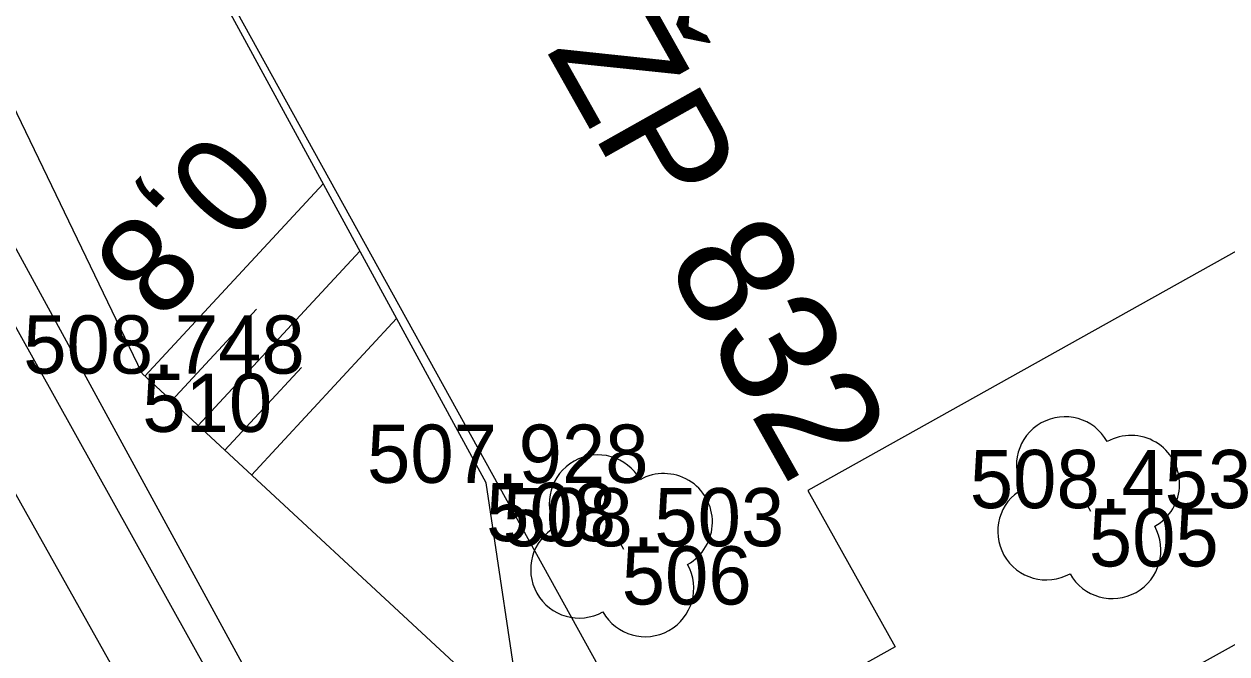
# Model space of a CAD drawing. Extents: x -1234191 to 23050, y -1290331 to -741191.
# Drawn here: x -865248.41 to -865223.62, y -1105905.15 to -1105892.18 of the extents above; entities that cross this region are included whole.
import ezdxf

# ---------------------------------------------------------------- set-up
doc = ezdxf.new("R2010")
doc.units = 0
for name, color, linetype in [('Vrstva 1', 7, 'Continuous'), ('Vrstva 19', 7, 'Continuous'), ('Vrstva 3', 7, 'Continuous'), ('Vrstva 4', 7, 'Continuous'), ('Vrstva 48', 7, 'Continuous'), ('Vrstva 49', 7, 'Continuous'), ('Vrstva 50', 7, 'Continuous'), ('Vrstva 53', 7, 'Continuous'), ('Vrstva 60', 7, 'Continuous'), ('Vrstva 61', 7, 'Continuous'), ('Vrstva 63', 7, 'Continuous')]:
    doc.layers.add(name, color=color, linetype=linetype)

msp = doc.modelspace()

# ---------------------------------------------------------------- linework, layer by layer
at = {"layer": 'Vrstva 1'}
msp.add_lwpolyline([(-865311.668, -1105789.318), (-865293.803, -1105821.189), (-865269.304, -1105864.9), (-865244.889, -1105908.445), (-865242.92, -1105911.969), (-865241.306, -1105914.837), (-865239.968, -1105917.201), (-865237.767, -1105921.124), (-865236.431, -1105923.5), (-865235.711, -1105924.79), (-865215.929, -1105960.12), (-865207.081, -1105975.943), (-865198.561, -1105991.42), (-865189.868, -1106007.717), (-865181.877, -1106023.535), (-865174.078, -1106040), (-865166.917, -1106056.414)], dxfattribs=at)
at = {"layer": 'Vrstva 19'}
msp.add_lwpolyline([(-865187.155, -1105882.821), (-865222.48, -1105902.483), (-865221.658, -1105903.959), (-865238.759, -1105913.477)], dxfattribs=at)
at = {"layer": 'Vrstva 3'}
msp.add_lwpolyline([(-865189.812, -1105878.07), (-865232.256, -1105901.785), (-865230.457, -1105905.005), (-865242.92, -1105911.969)], dxfattribs=at)
at = {"layer": 'Vrstva 4'}
msp.add_lwpolyline([(-865310.177, -1105788.444), (-865292.191, -1105820.356), (-865267.812, -1105863.886), (-865243.435, -1105907.663), (-865238.23, -1105916.57), (-865238.423, -1105915.234), (-865240.075, -1105912.266), (-865239.672, -1105912.042), (-865243.171, -1105906.703), (-865267.058, -1105862.925), (-865290.412, -1105820.701), (-865309.044, -1105787.892)], dxfattribs=at)
at = {"layer": 'Vrstva 48'}
for p, q in [((-865245.918, -1105899.426), (-865242.244, -1105895.465)), ((-865244.818, -1105900.446), (-865241.487, -1105896.854)), ((-865245.368, -1105899.936), (-865243.617, -1105898.048)), ((-865243.719, -1105901.466), (-865240.73, -1105898.244)), ((-865244.268, -1105900.956), (-865242.688, -1105899.252))]:
    msp.add_line(p, q, dxfattribs=at)
at = {"layer": 'Vrstva 49'}
for points in [[(-865238.139, -1105906.641), (-865238.886, -1105901.627), (-865259.995, -1105862.894), (-865283.153, -1105820.163), (-865303.735, -1105784.58), (-865311.521, -1105774.799), (-865313.83, -1105776.493), (-865313.548, -1105776.985), (-865315.411, -1105777.27)], [(-865238.139, -1105906.641), (-865245.971, -1105899.377), (-865264.35, -1105861.222), (-865287.233, -1105820.677), (-865307.045, -1105786.866), (-865311.706, -1105776.535), (-865313.122, -1105777.444), (-865315.278, -1105777.501), (-865315.411, -1105777.27)]]:
    msp.add_lwpolyline(points, dxfattribs=at)
at = {"layer": 'Vrstva 50'}
for p, q in [((-865226.502, -1105902.087), (-865226.432, -1105902.211)), ((-865236.127, -1105902.872), (-865236.057, -1105902.996))]:
    msp.add_line(p, q, dxfattribs=at)
for centre, start, end in [((-865226.959, -1105901.266), 29.2657, 209.2657), ((-865225.598, -1105901.65), 299.2657, 119.2657), ((-865236.584, -1105902.051), 29.2657, 209.2657), ((-865235.223, -1105902.435), 299.2657, 119.2657), ((-865227.343, -1105902.627), 119.2657, 299.2657), ((-865236.968, -1105903.412), 119.2657, 299.2657), ((-865225.982, -1105903.011), 209.2657, 29.2657), ((-865235.607, -1105903.796), 209.2657, 29.2657)]:
    msp.add_arc(centre, 1, start, end, dxfattribs=at)
at = {"layer": 'Vrstva 53'}
msp.add_lwpolyline([(-865368.27, -1105423.409), (-865367.221, -1105456.517), (-865375.2, -1105489.274), (-865369.701, -1105551.6), (-865370.632, -1105583.906), (-865368.457, -1105603.691), (-865326.497, -1105717.991), (-865321.812, -1105718.794), (-865313.841, -1105726.535), (-865332.544, -1105731.795), (-865234.42, -1105909.3), (-865227.657, -1105917.883)], dxfattribs=at)
at = {"layer": 'Vrstva 60'}
for p, q in [((-865245.971, -1105899.377), (-865245.971, -1105899.377)), ((-865238.886, -1105901.627), (-865238.886, -1105901.627)), ((-865226.467, -1105902.149), (-865226.467, -1105902.149)), ((-865236.092, -1105902.934), (-865236.092, -1105902.934))]:
    msp.add_line(p, q, dxfattribs=at)

# ---------------------------------------------------------------- texts
at = {"layer": 'Vrstva 48'}
msp.add_text('0,8', height=2, rotation=227.1548, dxfattribs=at).set_placement((-865244.557, -1105894.283))
at = {"layer": 'Vrstva 60'}
for s, p in [('510', (-865245.971, -1105900.577)), ('508', (-865238.886, -1105902.827)), ('505', (-865226.467, -1105903.349)), ('506', (-865236.092, -1105904.134))]:
    msp.add_text(s, height=1.2, dxfattribs=at).set_placement(p)
at = {"layer": 'Vrstva 61'}
for s, p in [('508.748', (-865248.425, -1105899.377)), ('507.928', (-865241.34, -1105901.627)), ('508.453', (-865228.919, -1105902.149)), ('508.503', (-865238.544, -1105902.934))]:
    msp.add_text(s, height=1.2, dxfattribs=at).set_placement(p)
at = {"layer": 'Vrstva 63'}
msp.add_text('ŽP 832', height=2.4, rotation=299.3691, dxfattribs=at).set_placement((-865237.662, -1105892.716))

doc.saveas('drawing.dxf')
